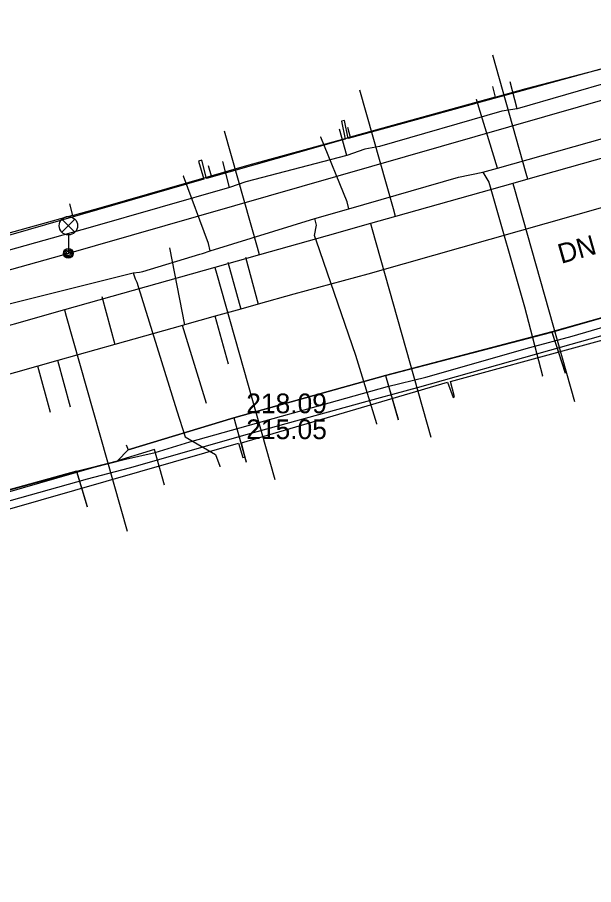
# Model space of a CAD drawing. Extents: x -595540 to -593988, y -1160850 to -1159202.
# Drawn here: x -595353.49 to -595330.1, y -1160188.81 to -1160153.58 of the extents above; entities that cross this region are included whole.
import ezdxf

# ---------------------------------------------------------------- set-up
doc = ezdxf.new("R2010")
doc.units = 0
for name, color, linetype in [('BVK-JEDNOTNA_popisy', 7, 'Continuous'), ('BVK-JEDNOTNA_trasa sítě', 7, 'Continuous'), ('BVK-VODOVOD_trasa sítě', 7, 'Continuous'), ('CETIN_kabel podzemní', 7, 'Continuous'), ('DESTOVA_trasa neprovozované sítě', 7, 'Continuous'), ('DSP-SDEL-VODAFONE_kabel', 7, 'Continuous'), ('EON-NN_kabel', 7, 'Continuous'), ('INNOGY-STL_trasa sítě', 7, 'Continuous'), ('JEDNOTNA_trasa neprovozované sítě', 7, 'Continuous'), ('QUANTCOM_kabel', 7, 'Continuous'), ('TSB_kabel VO', 7, 'Continuous'), ('TSB_lampy VO', 7, 'Continuous')]:
    doc.layers.add(name, color=color, linetype=linetype)

msp = doc.modelspace()

# ---------------------------------------------------------------- linework, layer by layer
at = {"layer": 'BVK-JEDNOTNA_popisy'}
msp.add_line((-595344.199, -1160169.787), (-595344.199, -1160169.787), dxfattribs=at)
at = {"layer": 'BVK-JEDNOTNA_trasa sítě'}
for points in [[(-595307.319, -1160155.629), (-595307.358, -1160155.56), (-595307.405, -1160155.516), (-595307.453, -1160155.487), (-595307.558, -1160155.441), (-595307.752, -1160155.433), (-595307.87, -1160155.448), (-595307.977, -1160155.473), (-595325.068, -1160159.985), (-595337.794, -1160163.599), (-595339.266, -1160164.017), (-595342.269, -1160164.824)], [(-595342.269, -1160164.824), (-595343.713, -1160165.23), (-595344.426, -1160165.431), (-595345.456, -1160165.721), (-595346.707, -1160166.073), (-595346.784, -1160166.094), (-595349.537, -1160166.869), (-595351.848, -1160167.519), (-595352.656, -1160167.746), (-595355.389, -1160168.515), (-595358.403, -1160169.363), (-595361.319, -1160170.183), (-595362.629, -1160170.552), (-595363.398, -1160170.768), (-595367.288, -1160171.862), (-595369.001, -1160172.344), (-595369.328, -1160172.436), (-595374.44, -1160173.874), (-595374.854, -1160173.991), (-595381.534, -1160175.87), (-595382.034, -1160176.011), (-595382.631, -1160176.179), (-595385.494, -1160176.984)]]:
    msp.add_lwpolyline(points, dxfattribs=at)
at = {"layer": 'BVK-VODOVOD_trasa sítě'}
for points in [[(-595309.517, -1160153.585), (-595310.204, -1160153.779), (-595317.247, -1160155.769), (-595319.336, -1160156.359), (-595321.896, -1160157.082), (-595325.862, -1160158.202), (-595327.618, -1160158.698), (-595327.829, -1160158.758), (-595332.769, -1160160.153), (-595333.38, -1160160.326), (-595338.14, -1160161.67), (-595339.157, -1160161.957), (-595340.915, -1160162.454), (-595343.663, -1160163.231), (-595345.477, -1160163.744), (-595351.575, -1160165.468), (-595355.778, -1160166.656)], [(-595332.769, -1160160.153), (-595332.834, -1160159.925), (-595334.19, -1160155.122)], [(-595338.14, -1160161.67), (-595338.227, -1160161.361), (-595339.587, -1160156.546)], [(-595343.663, -1160163.231), (-595343.747, -1160162.935), (-595345.083, -1160158.207)], [(-595333.38, -1160160.326), (-595333.315, -1160160.557), (-595330.879, -1160169.179)], [(-595339.157, -1160161.957), (-595339.09, -1160162.195), (-595336.706, -1160170.634)], [(-595345.477, -1160163.744), (-595345.411, -1160163.977), (-595343.043, -1160172.353)], [(-595351.575, -1160165.468), (-595351.504, -1160165.718), (-595349.035, -1160174.452)]]:
    msp.add_lwpolyline(points, dxfattribs=at)
at = {"layer": 'CETIN_kabel podzemní'}
for points in [[(-595334.09, -1160156.82), (-595332.84, -1160156.47), (-595328.74, -1160155.41)], [(-595334.2, -1160156.4), (-595334.09, -1160156.82)], [(-595334.09, -1160156.82), (-595339.98, -1160158.45)], [(-595340.09, -1160158.04), (-595339.98, -1160158.45)], [(-595345.62, -1160160.02), (-595344.08, -1160159.58), (-595339.98, -1160158.45)], [(-595345.74, -1160159.6), (-595345.62, -1160160.02)], [(-595351.25, -1160161.63), (-595349.99, -1160161.28), (-595345.62, -1160160.02)], [(-595351.38, -1160161.16), (-595351.25, -1160161.63)], [(-595351.25, -1160161.63), (-595357.83, -1160163.46)], [(-595327.05, -1160165.02), (-595331.79, -1160166.36)], [(-595331.79, -1160166.36), (-595338.55, -1160168.13)], [(-595331.79, -1160166.36), (-595331.25, -1160168.03)], [(-595338.55, -1160168.13), (-595344.7, -1160169.85)], [(-595338.55, -1160168.13), (-595338.03, -1160169.93)], [(-595344.7, -1160169.85), (-595348.99, -1160171.15)], [(-595344.7, -1160169.85), (-595344.2, -1160171.65)], [(-595349.07, -1160170.94), (-595348.99, -1160171.15)], [(-595347.52, -1160172.58), (-595347.93, -1160171.13), (-595349.43, -1160171.59)], [(-595349.43, -1160171.59), (-595348.99, -1160171.15)], [(-595351.09, -1160172.02), (-595349.43, -1160171.59)], [(-595351.09, -1160172.02), (-595358.44, -1160174.04)], [(-595351.09, -1160172.02), (-595350.66, -1160173.45)]]:
    msp.add_lwpolyline(points, dxfattribs=at)
at = {"layer": 'DESTOVA_trasa neprovozované sítě'}
for p, q in [((-595347.32, -1160162.95), (-595346.707, -1160166.073)), ((-595345.81, -1160169.27), (-595346.784, -1160166.094))]:
    msp.add_line(p, q, dxfattribs=at)
at = {"layer": 'DSP-SDEL-VODAFONE_kabel'}
for p, q in [((-595328.77, -1160156.02), (-595333.2, -1160157.3)), ((-595333.2, -1160157.3), (-595333.48, -1160156.2)), ((-595333.83, -1160157.4), (-595338.79, -1160158.83)), ((-595333.2, -1160157.3), (-595333.83, -1160157.4)), ((-595340.12, -1160159.19), (-595340.42, -1160158.13)), ((-595339.38, -1160158.94), (-595340.12, -1160159.19)), ((-595338.79, -1160158.83), (-595339.38, -1160158.94)), ((-595340.12, -1160159.19), (-595344.21, -1160160.27)), ((-595344.88, -1160160.5), (-595345.15, -1160159.44)), ((-595344.21, -1160160.27), (-595344.88, -1160160.5)), ((-595344.88, -1160160.5), (-595350.54, -1160162.12)), ((-595350.54, -1160162.12), (-595356.35, -1160163.75)), ((-595331.792, -1160166.363), (-595331.256, -1160168.001)), ((-595338.548, -1160168.128), (-595338.037, -1160169.906)), ((-595344.701, -1160169.85), (-595344.208, -1160171.638)), ((-595351.089, -1160172.023), (-595350.658, -1160173.459))]:
    msp.add_line(p, q, dxfattribs=at)
for points in [[(-595372.994, -1160178.146), (-595363.456, -1160175.53), (-595358.443, -1160174.042), (-595351.089, -1160172.023), (-595349.428, -1160171.593), (-595348.994, -1160171.146), (-595344.701, -1160169.85), (-595338.548, -1160168.128), (-595331.792, -1160166.363), (-595327.054, -1160165.02), (-595318.497, -1160162.556), (-595311.093, -1160160.525), (-595309.566, -1160161.079), (-595308.66, -1160161.748), (-595306.376, -1160169.513), (-595304.747, -1160175.575), (-595304.224, -1160177.077), (-595302.601, -1160183.681), (-595301.022, -1160189.087), (-595299.542, -1160194.104), (-595298.655, -1160197.662)], [(-595358.031, -1160174.403), (-595350.648, -1160172.328), (-595348.944, -1160171.876), (-595344.146, -1160170.505), (-595338.897, -1160169.058), (-595338.1, -1160168.845), (-595337.245, -1160168.622), (-595331.87, -1160167.1), (-595322.294, -1160164.402), (-595318.103, -1160163.148), (-595313.15, -1160161.811), (-595310.106, -1160161.066)], [(-595358.031, -1160174.403), (-595350.648, -1160172.328), (-595348.944, -1160171.876), (-595344.146, -1160170.505), (-595338.897, -1160169.058), (-595338.1, -1160168.845), (-595337.245, -1160168.622), (-595331.87, -1160167.1), (-595322.294, -1160164.402), (-595318.103, -1160163.148), (-595313.15, -1160161.811), (-595310.106, -1160161.066)]]:
    msp.add_lwpolyline(points, dxfattribs=at)
at = {"layer": 'EON-NN_kabel'}
for points in [[(-595325.713, -1160154.566), (-595340.064, -1160158.505), (-595340.212, -1160157.775), (-595340.337, -1160157.803), (-595340.179, -1160158.537), (-595345.811, -1160160.13), (-595346.003, -1160159.391), (-595346.137, -1160159.421), (-595345.927, -1160160.16), (-595361.694, -1160164.698)], [(-595363.189, -1160176.242), (-595344.509, -1160170.879), (-595344.34, -1160171.456), (-595344.24, -1160171.44), (-595344.39, -1160170.857), (-595336.023, -1160168.405), (-595335.801, -1160169.016), (-595335.739, -1160168.994), (-595335.906, -1160168.374), (-595325.6, -1160165.551)]]:
    msp.add_lwpolyline(points, dxfattribs=at)
at = {"layer": 'INNOGY-STL_trasa sítě'}
for points in [[(-595334.006, -1160159.71), (-595334.854, -1160156.924), (-595334.866, -1160156.93)], [(-595354.817, -1160165.469), (-595348.791, -1160163.96), (-595348.527, -1160163.937), (-595348.404, -1160163.9), (-595346.085, -1160163.208), (-595345.977, -1160163.176), (-595345.662, -1160163.065), (-595341.411, -1160161.76), (-595340.039, -1160161.356), (-595335.58, -1160160.08), (-595334.59, -1160159.875), (-595334.006, -1160159.71), (-595329.019, -1160158.305)], [(-595340.039, -1160161.356), (-595340.1, -1160161.078), (-595341.169, -1160158.444), (-595341.18, -1160158.453)], [(-595345.662, -1160163.065), (-595345.734, -1160162.763), (-595346.752, -1160160.031), (-595346.764, -1160160.034)], [(-595334.59, -1160159.875), (-595334.35, -1160160.28), (-595332.905, -1160165.347), (-595332.176, -1160168.145), (-595332.183, -1160168.163)], [(-595338.9, -1160170.109), (-595338.896, -1160170.088), (-595339.754, -1160167.321), (-595341.353, -1160162.668), (-595341.43, -1160162.443), (-595341.345, -1160162.018), (-595341.411, -1160161.76)], [(-595348.791, -1160163.96), (-595348.715, -1160164.199), (-595348.648, -1160164.34), (-595347.015, -1160169.561), (-595346.675, -1160170.616), (-595345.446, -1160171.336), (-595345.267, -1160171.817), (-595345.274, -1160171.838)]]:
    msp.add_lwpolyline(points, dxfattribs=at)
at = {"layer": 'JEDNOTNA_trasa neprovozované sítě'}
for p, q in [((-595344.945, -1160163.525), (-595344.426, -1160165.431)), ((-595344.23, -1160163.33), (-595343.713, -1160165.23)), ((-595350.068, -1160164.919), (-595349.537, -1160166.869)), ((-595344.927, -1160167.666), (-595345.456, -1160165.721)), ((-595352.144, -1160169.629), (-595352.656, -1160167.746)), ((-595351.334, -1160169.409), (-595351.848, -1160167.519))]:
    msp.add_line(p, q, dxfattribs=at)
at = {"layer": 'QUANTCOM_kabel'}
msp.add_lwpolyline([(-595354.7, -1160173.1), (-595353.28, -1160172.69), (-595350.38, -1160171.85), (-595349.1, -1160171.53), (-595347.9, -1160171.25), (-595346.49, -1160170.82), (-595338.46, -1160168.57), (-595336.91, -1160168.2), (-595332.69, -1160166.99), (-595330.97, -1160166.53), (-595326.59, -1160165.25), (-595323.67, -1160164.38), (-595321.99, -1160163.87), (-595319.29, -1160163.19), (-595317.58, -1160162.77), (-595314.51, -1160161.91), (-595310.77, -1160160.91), (-595309.77, -1160161.16)], dxfattribs=at)
at = {"layer": 'TSB_kabel VO'}
msp.add_lwpolyline([(-595321.17, -1160154.69), (-595321.252, -1160154.535), (-595322.329, -1160154.827), (-595351.7, -1160163.25), (-595380.95, -1160171.45), (-595381.21, -1160170.46), (-595413.45, -1160179.67), (-595413.13, -1160180.56), (-595423.84, -1160183.75), (-595426.19, -1160184.17), (-595428.16, -1160180.61), (-595429.24, -1160179.51)], dxfattribs=at)
at = {"layer": 'TSB_lampy VO'}
for p, q in [((-595351.685, -1160162.31), (-595351.155, -1160161.78)), ((-595351.685, -1160161.78), (-595351.155, -1160162.31)), ((-595351.685, -1160162.31), (-595351.155, -1160161.78)), ((-595351.685, -1160161.78), (-595351.155, -1160162.31)), ((-595351.42, -1160162.42), (-595351.42, -1160163.17)), ((-595351.42, -1160162.42), (-595351.42, -1160163.17))]:
    msp.add_line(p, q, dxfattribs=at)
for centre, radius in [((-595351.42, -1160162.045), 0.375), ((-595351.42, -1160162.045), 0.375), ((-595351.42, -1160163.17), 0.2), ((-595351.42, -1160163.17), 0.2), ((-595351.42, -1160163.17), 0.145), ((-595351.42, -1160163.17), 0.145), ((-595351.42, -1160163.17), 0.0876), ((-595351.42, -1160163.17), 0.0876)]:
    msp.add_circle(centre, radius, dxfattribs=at)

# ---------------------------------------------------------------- texts
at = {"layer": 'BVK-JEDNOTNA_popisy'}
msp.add_text('DN 300 BEO', height=0.8, rotation=15.8709, dxfattribs=at).set_placement((-595331.413, -1160163.598))
for s, p in [('218.09', (-595344.199, -1160169.662)), ('215.05', (-595344.199, -1160170.712))]:
    msp.add_text(s, height=0.8, dxfattribs=at).set_placement(p)

doc.saveas('drawing.dxf')
